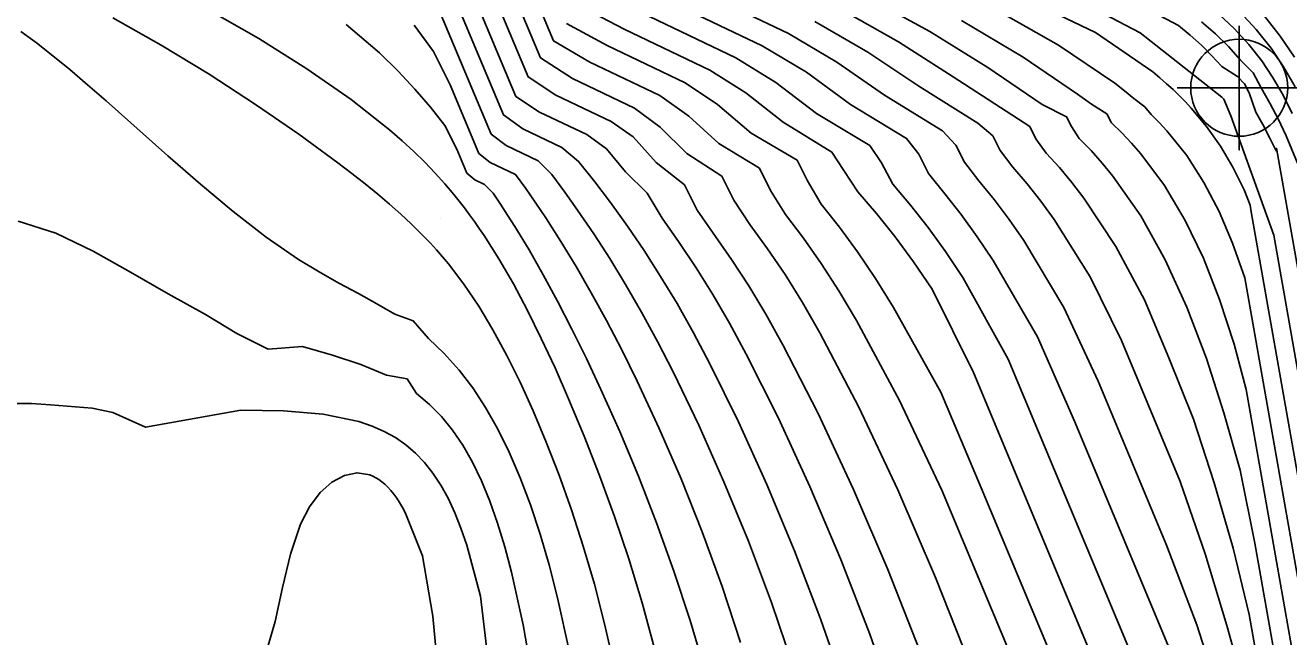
# Model space of a CAD drawing. Extents: x 2356077 to 2359823, y 225951 to 227822.
# Drawn here: x 2356756.3 to 2356817.4, y 227096.2 to 227125.8 of the extents above; entities that cross this region are included whole.
import ezdxf

# ---------------------------------------------------------------- set-up
doc = ezdxf.new("R2010")
doc.units = 0
for name, color, linetype in [('DTM Contours Major', 7, 'Continuous'), ('DTM Contours Minor', 7, 'Continuous'), ('Exist DTM Regular Point CELL', 7, 'Continuous'), ('PH Exist DTM Point', 7, 'Continuous')]:
    doc.layers.add(name, color=color, linetype=linetype)

msp = doc.modelspace()

# ---------------------------------------------------------------- linework, layer by layer
at = {"layer": 'DTM Contours Major'}
for points in [[(2356801.985, 227094.791), (2356800.293, 227099.064), (2356798.473, 227103.296), (2356796.59, 227107.301), (2356794.709, 227110.892), (2356793.863, 227112.354), (2356793.021, 227113.705), (2356792.175, 227114.957), (2356791.315, 227116.127), (2356790.543, 227117.306), (2356789.968, 227118.454), (2356788.273, 227119.562), (2356786.982, 227120.832), (2356785.751, 227121.752), (2356782.744, 227123.189), (2356781.202, 227124.176), (2356775.024, 227138.918)], [(2356784.345, 227128.388), (2356791.919, 227124.766), (2356794.055, 227123.489), (2356796.183, 227121.934), (2356798.893, 227120.286), (2356799.487, 227119.525), (2356799.959, 227118.583), (2356800.736, 227117.61), (2356801.531, 227116.607), (2356802.309, 227115.533), (2356803.078, 227114.381), (2356805.227, 227110.694), (2356807.004, 227106.619), (2356812.53, 227093.367)], [(2356801.557, 227125.987), (2356804.527, 227124.221), (2356807.153, 227122.423), (2356807.828, 227121.948), (2356808.566, 227121.477), (2356808.798, 227121.036), (2356809.293, 227120.553), (2356809.762, 227120.058), (2356810.209, 227119.547), (2356811.36, 227118.008), (2356812.361, 227116.325), (2356813.238, 227114.49), (2356814.017, 227112.496), (2356814.723, 227110.335), (2356815.302, 227108.15), (2356819.883, 227082.198)], [(2356813.148, 227125.93), (2356813.824, 227125.341), (2356814.45, 227124.724), (2356815.031, 227124.072), (2356815.645, 227123.452), (2356816.026, 227122.728), (2356816.453, 227121.992), (2356816.857, 227121.226), (2356817.24, 227120.405), (2356817.789, 227119.084)], [(2356790.876, 227095.913), (2356789.991, 227098.619), (2356789.024, 227101.268), (2356788, 227103.829), (2356786.942, 227106.27), (2356785.873, 227108.559), (2356785.128, 227110.062), (2356784.389, 227111.481), (2356783.653, 227112.823), (2356782.92, 227114.093), (2356782.188, 227115.298), (2356781.456, 227116.444), (2356780.978, 227117.164), (2356780.498, 227117.869), (2356780.002, 227118.537), (2356778.773, 227119.124), (2356778.232, 227119.561), (2356776.846, 227122.87), (2356776.037, 227124.486), (2356775.098, 227125.769)], [(2356780.857, 227094.009), (2356780.362, 227096.78), (2356779.8, 227099.321), (2356779.476, 227100.547), (2356779.13, 227101.69), (2356778.759, 227102.751), (2356778.358, 227103.732), (2356777.923, 227104.635), (2356777.45, 227105.462), (2356776.959, 227106.183), (2356776.425, 227106.839), (2356775.842, 227107.431), (2356775.206, 227107.961), (2356774.757, 227108.668), (2356773.755, 227108.845), (2356772.516, 227109.364), (2356771.155, 227109.81), (2356769.7, 227110.233), (2356768.047, 227110.095), (2356766.527, 227110.85), (2356765.02, 227111.775), (2356763.212, 227112.781), (2356761.398, 227113.82), (2356759.59, 227114.836), (2356757.779, 227115.702), (2356755.96, 227116.29)]]:
    msp.add_lwpolyline(points, dxfattribs=at)
at = {"layer": 'DTM Contours Minor'}
for points in [[(2356799.534, 227095.518), (2356797.987, 227099.448), (2356796.333, 227103.319), (2356794.626, 227106.987), (2356792.922, 227110.305), (2356792.092, 227111.784), (2356791.267, 227113.156), (2356790.439, 227114.436), (2356788.777, 227116.816), (2356788.158, 227118.051), (2356786.788, 227119.12), (2356785.684, 227120.357), (2356784.616, 227121.102), (2356781.948, 227122.377), (2356780.605, 227123.26), (2356772.88, 227141.694)], [(2356804.447, 227094.06), (2356800.599, 227103.288), (2356798.547, 227107.621), (2356796.477, 227111.479), (2356795.619, 227112.919), (2356794.767, 227114.245), (2356793.91, 227115.471), (2356793.04, 227116.611), (2356792.32, 227117.773), (2356791.784, 227118.843), (2356789.827, 227120.044), (2356788.374, 227121.364), (2356786.974, 227122.36), (2356783.584, 227123.98), (2356781.836, 227125.001), (2356777.24, 227135.971)], [(2356798.378, 227092.75), (2356797.113, 227096.319), (2356795.711, 227099.923), (2356794.22, 227103.454), (2356792.684, 227106.802), (2356791.149, 227109.857), (2356790.337, 227111.348), (2356789.53, 227112.737), (2356788.724, 227114.037), (2356787.909, 227115.262), (2356787.079, 227116.426), (2356786.353, 227117.639), (2356785.319, 227118.667), (2356784.387, 227119.785), (2356783.445, 227120.469), (2356781.157, 227121.563), (2356780.018, 227122.321), (2356774.551, 227135.367)], [(2356788.827, 227134.594), (2356808.022, 227125.415), (2356810.791, 227123.498), (2356811.13, 227123.217), (2356811.457, 227122.933), (2356811.772, 227122.645), (2356812.076, 227122.353), (2356812.369, 227122.056), (2356812.65, 227121.753), (2356813.393, 227120.862), (2356814.06, 227119.914), (2356814.664, 227118.897), (2356815.215, 227117.802), (2356815.501, 227117.063), (2356815.553, 227116.74), (2356821.605, 227082.448)], [(2356795.881, 227093.79), (2356794.742, 227097.069), (2356793.486, 227100.349), (2356792.15, 227103.55), (2356790.772, 227106.591), (2356789.391, 227109.392), (2356788.593, 227110.894), (2356787.802, 227112.299), (2356787.011, 227113.618), (2356786.216, 227114.863), (2356785.41, 227116.048), (2356784.588, 227117.183), (2356783.823, 227118.186), (2356783.045, 227119.179), (2356782.243, 227119.85), (2356780.347, 227120.757), (2356779.415, 227121.421), (2356775.98, 227129.617)], [(2356784.993, 227129.271), (2356793.189, 227125.351), (2356795.532, 227123.976), (2356797.828, 227122.372), (2356800.632, 227120.648), (2356801.28, 227119.961), (2356801.694, 227119.134), (2356802.385, 227118.234), (2356803.13, 227117.331), (2356803.853, 227116.372), (2356804.559, 227115.351), (2356806.495, 227112.118), (2356808.15, 227108.544), (2356811.454, 227100.62), (2356812.922, 227096.771), (2356814.093, 227093.092)], [(2356793.376, 227094.862), (2356792.362, 227097.857), (2356791.25, 227100.819), (2356790.07, 227103.693), (2356788.852, 227106.428), (2356787.627, 227108.97), (2356786.852, 227110.474), (2356786.082, 227111.887), (2356785.316, 227113.218), (2356784.548, 227114.478), (2356783.776, 227115.676), (2356782.996, 227116.821), (2356782.376, 227117.691), (2356781.752, 227118.547), (2356781.087, 227119.211), (2356779.553, 227119.944), (2356778.821, 227120.498), (2356776.068, 227127.068)], [(2356797.049, 227127.084), (2356800.023, 227125.452), (2356802.829, 227123.723), (2356805.445, 227121.924), (2356806.626, 227121.334), (2356806.861, 227120.865), (2356807.24, 227120.285), (2356807.808, 227119.699), (2356808.35, 227119.093), (2356808.867, 227118.464), (2356810.21, 227116.542), (2356811.395, 227114.424), (2356812.444, 227112.123), (2356813.382, 227109.651), (2356814.23, 227107.022), (2356815.012, 227104.25), (2356815.731, 227100.717), (2356819.04, 227081.968)], [(2356806.332, 227127.416), (2356810.188, 227125.395), (2356814.13, 227122.285), (2356814.231, 227122.183), (2356814.564, 227121.384), (2356816.636, 227115.605), (2356822.512, 227082.315)], [(2356786.708, 227095.631), (2356786.112, 227097.829), (2356785.466, 227099.958), (2356784.777, 227102.015), (2356784.058, 227103.993), (2356783.317, 227105.888), (2356782.565, 227107.695), (2356781.907, 227109.194), (2356781.244, 227110.621), (2356780.574, 227111.975), (2356779.893, 227113.255), (2356779.196, 227114.459), (2356778.481, 227115.586), (2356778.248, 227115.931), (2356778.011, 227116.268), (2356777.77, 227116.6), (2356777.525, 227116.926), (2356777.274, 227117.249), (2356777.017, 227117.568), (2356776.574, 227118.092), (2356776.107, 227118.613), (2356775.612, 227119.133), (2356775.083, 227119.654), (2356774.517, 227120.178), (2356773.909, 227120.708), (2356772.049, 227122.173), (2356769.919, 227123.658), (2356767.59, 227125.12), (2356765.13, 227126.519)], [(2356783.09, 227126.691), (2356785.253, 227125.568), (2356789.388, 227123.591), (2356791.131, 227122.485), (2356792.936, 227121.072), (2356795.287, 227119.625), (2356795.862, 227118.733), (2356796.542, 227117.7), (2356797.446, 227116.658), (2356798.339, 227115.536), (2356799.232, 227114.322), (2356800.134, 227113.003), (2356802.123, 227108.978), (2356811.262, 227087.063)], [(2356795.74, 227126.517), (2356798.502, 227124.949), (2356801.142, 227123.26), (2356804.851, 227120.863), (2356805.146, 227120.274), (2356805.642, 227119.573), (2356806.277, 227118.882), (2356806.884, 227118.161), (2356807.467, 227117.405), (2356809.005, 227115.069), (2356810.389, 227112.476), (2356811.573, 227109.679), (2356812.755, 227106.711), (2356813.766, 227103.631), (2356814.682, 227100.484), (2356815.456, 227097.271), (2356818.201, 227081.718)], [(2356803.112, 227126.57), (2356806.232, 227124.787), (2356808.958, 227122.95), (2356809.429, 227122.582), (2356809.879, 227122.21), (2356810.406, 227121.819), (2356810.716, 227121.448), (2356811.105, 227121.056), (2356811.476, 227120.654), (2356812.431, 227119.458), (2356813.264, 227118.163), (2356813.995, 227116.755), (2356814.647, 227115.217), (2356815.235, 227113.541), (2356820.734, 227082.377)], [(2356809.655, 227127.02), (2356812.033, 227125.745), (2356812.601, 227125.273), (2356813.14, 227124.787), (2356813.651, 227124.286), (2356814.136, 227123.764), (2356814.884, 227123.282), (2356815.222, 227122.924), (2356815.446, 227122.498), (2356815.766, 227121.548), (2356816.109, 227120.956), (2356816.439, 227120.336), (2356816.757, 227119.685), (2356816.777, 227119.815), (2356823.321, 227082.735)], [(2356784.875, 227094.303), (2356784.304, 227096.827), (2356783.806, 227098.742), (2356783.27, 227100.575), (2356782.701, 227102.33), (2356782.104, 227104.004), (2356781.483, 227105.6), (2356780.843, 227107.117), (2356780.215, 227108.496), (2356779.571, 227109.8), (2356778.906, 227111.027), (2356778.218, 227112.176), (2356777.502, 227113.242), (2356776.757, 227114.225), (2356776.474, 227114.564), (2356776.186, 227114.894), (2356775.891, 227115.216), (2356775.59, 227115.532), (2356775.28, 227115.843), (2356774.961, 227116.153), (2356774.448, 227116.629), (2356773.909, 227117.108), (2356773.339, 227117.593), (2356772.735, 227118.087), (2356772.094, 227118.593), (2356771.412, 227119.114), (2356769.529, 227120.491), (2356767.435, 227121.933), (2356765.196, 227123.387), (2356762.876, 227124.8), (2356760.539, 227126.119)], [(2356782.466, 227125.838), (2356784.423, 227124.772), (2356788.195, 227122.968), (2356789.763, 227121.92), (2356791.382, 227120.544), (2356793.602, 227119.228), (2356794.1, 227118.235), (2356794.774, 227117.107), (2356795.657, 227116.002), (2356796.526, 227114.81), (2356797.393, 227113.519), (2356798.265, 227112.118), (2356800.55, 227108.018), (2356802.501, 227103.399), (2356808.68, 227088.581)], [(2356786.103, 227126.354), (2356790.647, 227124.181), (2356792.582, 227122.988), (2356794.547, 227121.494), (2356797.118, 227119.942), (2356797.685, 227119.107), (2356798.227, 227118.073), (2356799.091, 227117.064), (2356799.937, 227115.982), (2356800.775, 227114.817), (2356801.612, 227113.559), (2356803.803, 227109.623), (2356813.531, 227086.29)], [(2356794.469, 227125.932), (2356797.02, 227124.458), (2356799.485, 227122.81), (2356802.331, 227121.028), (2356803.068, 227120.407), (2356803.423, 227119.698), (2356804.024, 227118.89), (2356804.716, 227118.093), (2356805.382, 227117.253), (2356806.027, 227116.366), (2356807.76, 227113.59), (2356809.275, 227110.517), (2356812.12, 227103.696), (2356813.327, 227100.198), (2356814.377, 227096.747), (2356815.135, 227094.02)], [(2356813.997, 227126.284), (2356814.743, 227125.582), (2356815.428, 227124.835), (2356816.057, 227124.034), (2356816.581, 227123.253), (2356817.07, 227122.41), (2356817.527, 227121.498)], [(2356815.005, 227126.406), (2356815.794, 227125.558), (2356816.515, 227124.645), (2356817.113, 227123.752), (2356817.667, 227122.785)], [(2356816.136, 227126.258), (2356816.956, 227125.224), (2356817.634, 227124.216)], [(2356782.587, 227095.529), (2356782.029, 227098.083), (2356781.624, 227099.667), (2356781.19, 227101.162), (2356780.724, 227102.567), (2356780.227, 227103.885), (2356779.694, 227105.116), (2356779.127, 227106.262), (2356778.547, 227107.28), (2356777.929, 227108.222), (2356777.267, 227109.089), (2356776.556, 227109.883), (2356775.794, 227110.613), (2356775.053, 227111.463), (2356774.158, 227111.793), (2356773.301, 227112.297), (2356772.402, 227112.789), (2356771.467, 227113.294), (2356770.501, 227113.836), (2356769.511, 227114.439), (2356767.947, 227115.52), (2356766.36, 227116.75), (2356764.771, 227118.076), (2356763.202, 227119.446), (2356760.212, 227122.106), (2356759.318, 227122.884), (2356758.458, 227123.611), (2356757.633, 227124.285), (2356756.842, 227124.903), (2356756.085, 227125.46)], [(2356789.157, 227094.527), (2356788.439, 227096.975), (2356787.653, 227099.373), (2356786.813, 227101.707), (2356785.936, 227103.958), (2356785.035, 227106.111), (2356784.127, 227108.151), (2356783.424, 227109.649), (2356782.725, 227111.07), (2356782.03, 227112.417), (2356781.338, 227113.69), (2356780.649, 227114.894), (2356779.962, 227116.028), (2356779.616, 227116.577), (2356779.269, 227117.112), (2356778.92, 227117.637), (2356778.495, 227118.065), (2356778.025, 227118.289), (2356777.649, 227118.613), (2356777.168, 227119.761), (2356776.581, 227120.919), (2356775.888, 227121.794), (2356775.139, 227122.671), (2356774.322, 227123.546), (2356773.425, 227124.418), (2356771.809, 227125.791)], [(2356778.637, 227095.303), (2356778.304, 227098.166), (2356777.641, 227100.622), (2356777.361, 227101.439), (2356777.061, 227102.194), (2356776.738, 227102.89), (2356776.389, 227103.527), (2356776.009, 227104.106), (2356775.597, 227104.627), (2356775.168, 227105.075), (2356774.703, 227105.472), (2356774.198, 227105.822), (2356773.652, 227106.125), (2356773.062, 227106.383), (2356772.425, 227106.598), (2356770.705, 227106.952), (2356768.778, 227107.124), (2356766.724, 227107.153), (2356762.119, 227106.325), (2356760.536, 227107.032), (2356759.533, 227107.242), (2356757.523, 227107.412), (2356756.6, 227107.465), (2356755.72, 227107.465)], [(2356776.651, 227090.304), (2356776.001, 227097.193), (2356775.495, 227100.108), (2356774.665, 227102.203), (2356774.531, 227102.45), (2356774.395, 227102.68), (2356774.257, 227102.892), (2356774.116, 227103.088), (2356773.974, 227103.266), (2356773.828, 227103.427), (2356773.687, 227103.565), (2356773.544, 227103.688), (2356773.399, 227103.794), (2356773.252, 227103.886), (2356773.103, 227103.962), (2356772.952, 227104.023), (2356772.341, 227104.121), (2356771.725, 227103.999), (2356771.122, 227103.674), (2356770.555, 227103.162), (2356770.043, 227102.479), (2356769.607, 227101.641), (2356769.121, 227100.186), (2356768.743, 227098.57), (2356768.379, 227096.927), (2356767.932, 227095.392)]]:
    msp.add_lwpolyline(points, dxfattribs=at)
at = {"layer": 'Exist DTM Regular Point CELL'}
msp.add_lwpolyline([(2356814.969, 227125.733), (2356814.969, 227119.733), (2356814.969, 227122.733), (2356817.969, 227122.733), (2356811.969, 227122.733)], dxfattribs=at)
msp.add_circle((2356814.969, 227122.733), 2.344, dxfattribs=at)
at = {"layer": 'PH Exist DTM Point'}
for p, q in [((2356776.394, 227116.43), (2356776.394, 227116.43)), ((2356773.706, 227103.872), (2356773.706, 227103.872))]:
    msp.add_line(p, q, dxfattribs=at)

doc.saveas('drawing.dxf')
